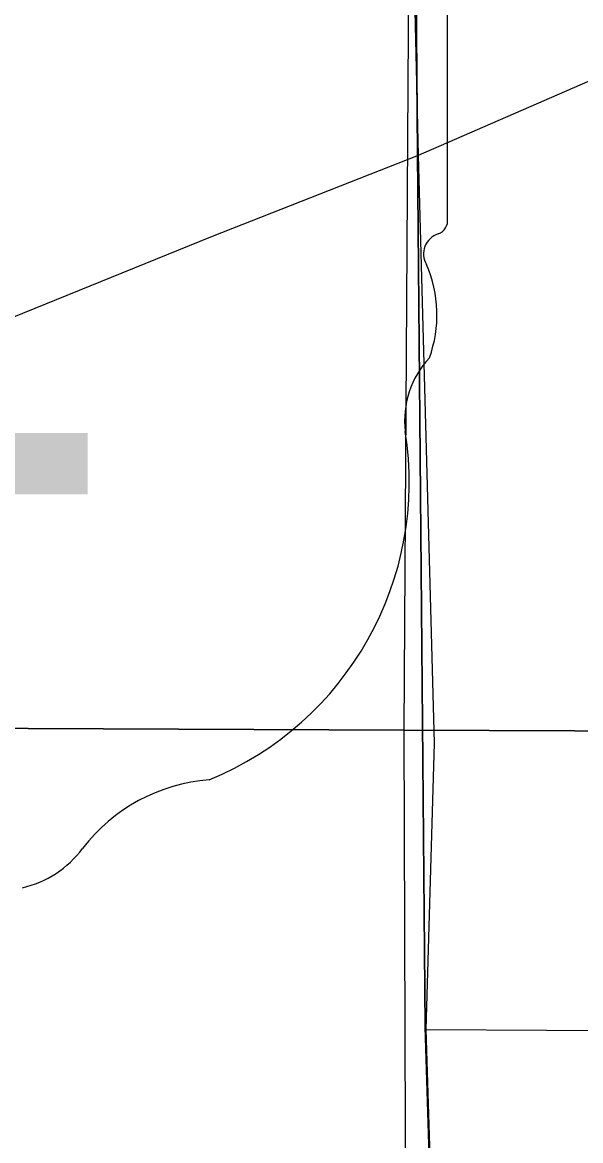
# Model space of a CAD drawing. Extents: x 0 to 34, y 0 to 22.
# Drawn here: x 2.9306 to 3.0517, y 16.3917 to 16.6344 of the extents above; entities that cross this region are included whole.
import ezdxf

# ---------------------------------------------------------------- set-up
doc = ezdxf.new("R2010")
doc.units = 0
for name, color, linetype in [('Default', 7, 'Continuous'), ('GM_X_City_Street', 7, 'Continuous'), ('GM_X_County_Road', 7, 'Continuous'), ('GM_X_Section', 7, 'Continuous'), ('GM_X_State_Route', 7, 'Continuous'), ('GM_X_State_Shield', 7, 'Continuous'), ('GM_X_Township_Road', 7, 'Continuous')]:
    doc.layers.add(name, color=color, linetype=linetype)

msp = doc.modelspace()

# ---------------------------------------------------------------- linework, layer by layer
at = {"layer": 'Default'}
for points in [[(2.1, 17.495357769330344), (2.1, 16.48481026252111), (3.0134532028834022, 16.480731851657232), (3.019627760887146, 17.483144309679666)], [(2.1, 16.48481026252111), (2.1, 15.442740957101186), (3.016267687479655, 15.435336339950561), (3.0167636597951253, 15.478885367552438), (3.0134532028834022, 16.480731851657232)]]:
    msp.add_lwpolyline(points, close=True, dxfattribs=at)
at = {"layer": 'GM_X_City_Street'}
for points in [[(3.0165312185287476, 16.60557148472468), (3.0838877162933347, 16.63486286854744), (3.1234379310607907, 16.651503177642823), (3.1533568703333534, 16.665278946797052), (3.2015565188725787, 16.68646141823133), (3.2816821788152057, 16.722382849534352), (3.365461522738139, 16.759938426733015), (3.374384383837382, 16.763660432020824), (3.4703301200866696, 16.80711281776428), (3.570451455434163, 16.85261575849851), (3.635894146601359, 16.881316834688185), (3.7085944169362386, 16.913826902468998), (3.761665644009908, 16.937675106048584), (3.8250204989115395, 16.966171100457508)], [(3.018190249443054, 16.415817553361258), (3.070403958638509, 16.41551928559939), (3.125656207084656, 16.415233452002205), (3.1501133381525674, 16.414947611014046), (3.164640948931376, 16.415233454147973), (3.1771615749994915, 16.417246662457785), (3.199605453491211, 16.421851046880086), (3.2234846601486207, 16.43019602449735), (3.262189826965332, 16.44357414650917), (3.315994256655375, 16.46227735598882), (3.355413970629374, 16.47638248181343), (3.3690840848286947, 16.479831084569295), (3.3808901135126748, 16.482186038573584), (3.390533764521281, 16.483068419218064), (3.40804399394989, 16.483956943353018), (3.432905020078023, 16.482714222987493), (3.5109428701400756, 16.476854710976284), (3.5586578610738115, 16.47304570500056), (3.6010352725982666, 16.469746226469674), (3.6208259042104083, 16.46949769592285), (3.664731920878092, 16.47381000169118), (3.7144911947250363, 16.47409580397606)]]:
    msp.add_lwpolyline(points, dxfattribs=at)
at = {"layer": 'GM_X_County_Road'}
for points in [[(3.0165312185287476, 16.60557148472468), (3.0132317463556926, 16.749679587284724), (3.014294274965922, 16.874630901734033)], [(3.018190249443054, 16.415817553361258), (3.020023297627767, 16.477960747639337), (3.0165312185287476, 16.60557148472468)], [(3.0235209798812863, 15.583316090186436), (3.020023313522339, 16.358104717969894), (3.018190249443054, 16.415817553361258)]]:
    msp.add_lwpolyline(points, dxfattribs=at)
at = {"layer": 'GM_X_Section'}
for points in [[(3.019627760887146, 17.483144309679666), (3.170887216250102, 17.471393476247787), (4.048458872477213, 17.449493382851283), (4.011282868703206, 16.476849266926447), (3.0134532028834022, 16.480731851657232)], [(3.0134532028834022, 16.480731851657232), (4.011282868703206, 16.476849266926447), (4.011168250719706, 15.45995168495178), (3.0167636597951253, 15.478885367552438)]]:
    msp.add_lwpolyline(points, close=True, dxfattribs=at)
at = {"layer": 'GM_X_State_Route'}
msp.add_line((2.9718394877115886, 16.587973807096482), (3.0165312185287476, 16.60557148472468), dxfattribs=at)
for points in [[(3.0165312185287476, 16.60557148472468), (3.0132317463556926, 16.749679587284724), (3.014294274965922, 16.874630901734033)], [(2.7240585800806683, 16.47965088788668), (2.7390646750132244, 16.490214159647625), (2.7488202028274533, 16.495787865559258), (2.770381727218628, 16.50564278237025), (2.80215234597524, 16.518766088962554), (2.8401429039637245, 16.534350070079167), (2.894792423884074, 16.556756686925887), (2.9691579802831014, 16.58691796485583), (2.9718394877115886, 16.587973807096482)]]:
    msp.add_lwpolyline(points, dxfattribs=at)
at = {"layer": 'GM_X_State_Shield'}
for p, q in [((3.022851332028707, 16.591832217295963), (3.022851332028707, 16.696517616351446)), ((3.022825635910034, 16.59185791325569), (3.022851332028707, 16.591832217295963))]:
    msp.add_line(p, q, dxfattribs=at)
for centre, radius, start, end in [((3.0197198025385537, 16.591427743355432), 0.003141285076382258, 289.6038111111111, 7.734130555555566), ((3.0221732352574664, 16.584146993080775), 0.004542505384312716, 107.94398333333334, 210.33696666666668), ((2.9932741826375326, 16.57091403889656), 0.02726868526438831, 340.0329638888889, 23.649566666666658), ((3.0333679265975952, 16.548022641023), 0.019839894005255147, 136.80649722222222, 186.92959444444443), ((2.944593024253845, 16.53470527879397), 0.06993829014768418, 292.3088861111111, 8.985838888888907), ((2.9740822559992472, 16.43181146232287), 0.03830339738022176, 94.40312222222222, 142.57675), ((2.9255518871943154, 16.468599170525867), 0.022595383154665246, 282.8731916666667, 323.27711111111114)]:
    msp.add_arc(centre, radius, start, end, dxfattribs=at)
at = {"layer": 'GM_X_Township_Road'}
for points in [[(3.0233202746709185, 15.576822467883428), (3.01979089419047, 16.358636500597), (3.0179578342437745, 16.416349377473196), (3.016298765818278, 16.606103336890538), (3.014061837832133, 16.875162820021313), (3.0141230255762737, 16.879342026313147), (3.014931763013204, 17.029865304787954), (3.0150548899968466, 17.052844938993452), (3.0151119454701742, 17.063487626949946), (3.0153259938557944, 17.070213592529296), (3.020418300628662, 17.23023236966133), (3.0209807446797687, 17.238299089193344), (3.022120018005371, 17.370508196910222), (3.0222087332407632, 17.37479639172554), (3.022208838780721, 17.4806456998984), (3.0222142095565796, 17.481296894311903), (2.201452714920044, 17.493457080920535), (2.147598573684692, 17.494258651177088), (2.126148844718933, 17.494463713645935), (2.1, 17.49402418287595), (2.1, 14.1)], [(3.0222142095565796, 17.481296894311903), (3.022208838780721, 17.4806456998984), (3.0222087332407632, 17.37479639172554), (3.022120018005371, 17.370508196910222), (3.0209807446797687, 17.238299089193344), (3.020418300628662, 17.23023236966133), (3.0153259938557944, 17.070213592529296), (3.0151119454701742, 17.063487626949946), (3.0150548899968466, 17.052844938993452), (3.014931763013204, 17.029865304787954), (3.0141230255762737, 16.879342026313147), (3.014061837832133, 16.875162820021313), (3.016298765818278, 16.606103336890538), (3.0179578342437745, 16.416349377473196), (3.01979089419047, 16.358636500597), (3.0233202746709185, 15.576822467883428)]]:
    msp.add_lwpolyline(points, dxfattribs=at)

# ---------------------------------------------------------------- texts
at = {"layer": 'GM_X_State_Shield'}
msp.add_text('4', height=0.13183620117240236, dxfattribs=at).set_placement((2.8518575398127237, 16.502106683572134))

doc.saveas('drawing.dxf')
